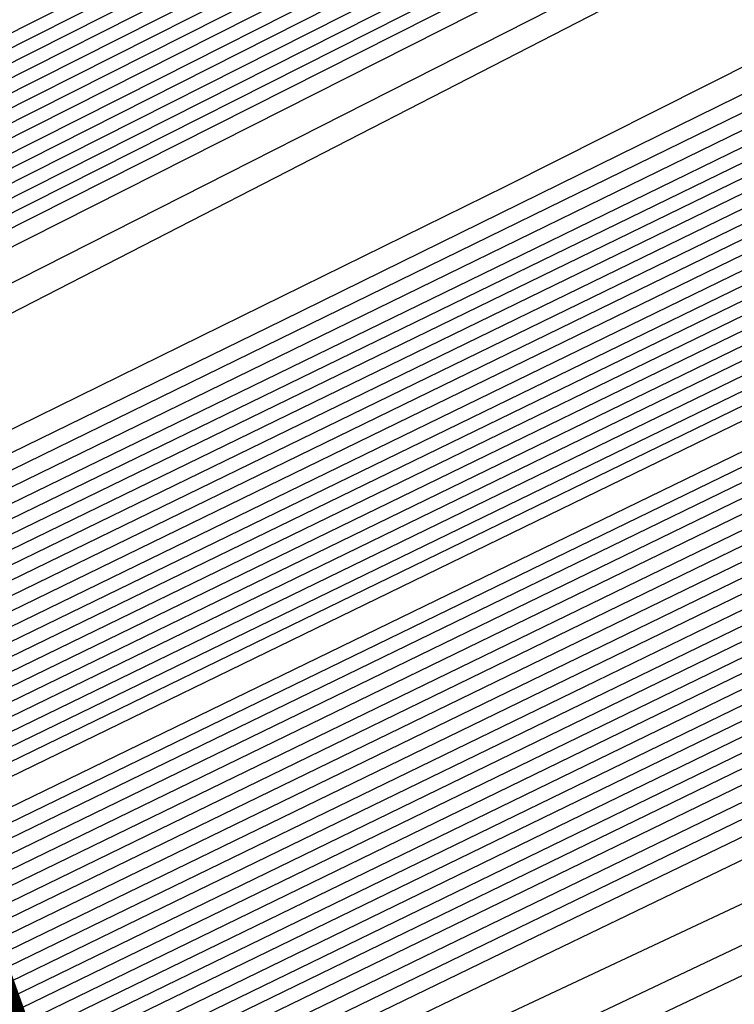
# Model space of a CAD drawing. Extents: x 3249832 to 3255657, y 13789405 to 13793316.
# Tile 427 of 656: x 3254724.245 to 3254725.009, y 13790591.556 to 13790592.608. Entities that reach past the tile are written whole.
import ezdxf

# ---------------------------------------------------------------- set-up
doc = ezdxf.new("R2010")
doc.units = 0
doc.header["$LTSCALE"] = 100
doc.header["$MEASUREMENT"] = 0
for name, color, linetype in [('GRATIO_CON', 10, 'CONTINUOUS'), ('GRATIO_ICON', 7, 'CONTINUOUS'), ('TARGETS_EAST', 7, 'CONTINUOUS')]:
    doc.layers.add(name, color=color, linetype=linetype)

# ---------------------------------------------------------------- blocks, each defined once
blk = doc.blocks.new('Gratio_032316_contours')
at = {"layer": 'GRATIO_CON', "color": 1, "linetype": 'Continuous', "flags": 128}
for points in [[(3254642.139, 13790551.7053), (3254660.6124, 13790560.6687), (3254682.3072, 13790571.2723), (3254700.7352, 13790580.305), (3254711.0317, 13790585.3564), (3254714.825, 13790587.2199), (3254715.3665, 13790587.4896), (3254715.3659, 13790587.4937), (3254715.3657, 13790587.4969), (3254715.3666, 13790587.4975), (3254715.9081, 13790587.7572), (3254719.6861, 13790589.589), (3254729.9352, 13790594.5687), (3254748.2689, 13790603.4881), (3254769.8147, 13790614.0012), (3254788.079, 13790622.9777)], [(3254643.9573, 13790552.6097), (3254661.9705, 13790561.3498), (3254683.1246, 13790571.6892), (3254701.0934, 13790580.4969), (3254711.1333, 13790585.4226), (3254714.8321, 13790587.2398), (3254715.3601, 13790587.5029), (3254715.3596, 13790587.5069), (3254715.3595, 13790587.5098), (3254715.3603, 13790587.5104), (3254715.8805, 13790587.7597), (3254719.5093, 13790589.5191), (3254729.3537, 13790594.3022), (3254746.9632, 13790602.8693), (3254767.6581, 13790612.9672), (3254785.2011, 13790621.5892)], [(3254645.7757, 13790553.5142), (3254663.3285, 13790562.0309), (3254683.9419, 13790572.1067), (3254701.4513, 13790580.6909), (3254711.2342, 13790585.4933), (3254714.8385, 13790587.2659), (3254715.3542, 13790587.5212), (3254715.853, 13790587.7617), (3254719.3325, 13790589.4492), (3254728.7721, 13790594.0356), (3254745.6576, 13790602.2505), (3254765.5015, 13790611.9331), (3254782.3232, 13790620.2006)], [(3254647.5941, 13790554.4186), (3254664.6865, 13790562.712), (3254684.7593, 13790572.5235), (3254701.8095, 13790580.8826), (3254711.336, 13790585.5591), (3254714.8458, 13790587.2852), (3254715.348, 13790587.5339), (3254715.8254, 13790587.7641), (3254719.1557, 13790589.3793), (3254728.1905, 13790593.7691), (3254744.3519, 13790601.6317), (3254763.3449, 13790610.8991), (3254779.4453, 13790618.8121)], [(3254651.2308, 13790556.2274), (3254667.4026, 13790564.0741), (3254686.3942, 13790573.3572), (3254702.526, 13790581.266), (3254711.5395, 13790585.6907), (3254714.8603, 13790587.3239), (3254715.3355, 13790587.5594), (3254715.7702, 13790587.7691), (3254718.8022, 13790589.2396), (3254727.0274, 13790593.236), (3254741.7406, 13790600.3941), (3254759.0318, 13790608.8311), (3254773.6894, 13790616.035)], [(3254653.0492, 13790557.1319), (3254668.7606, 13790564.7552), (3254687.2116, 13790573.774), (3254702.8843, 13790581.4577), (3254711.6412, 13790585.7564), (3254714.8676, 13790587.3433), (3254715.3293, 13790587.5721), (3254715.7426, 13790587.7716), (3254718.6254, 13790589.1697), (3254726.4458, 13790592.9695), (3254740.435, 13790599.7753), (3254756.8752, 13790607.7971), (3254770.8115, 13790614.6465), (3254778.5294, 13790618.5309)], [(3254646.2517, 13790553.9528), (3254654.8675, 13790558.0363), (3254670.1186, 13790565.4362), (3254688.0291, 13790574.1908), (3254703.2426, 13790581.6494), (3254711.743, 13790585.8222), (3254714.8749, 13790587.3627), (3254715.3231, 13790587.5848), (3254715.7151, 13790587.774), (3254718.4486, 13790589.0998), (3254725.8643, 13790592.703), (3254739.1294, 13790599.1565), (3254754.7186, 13790606.7631), (3254767.9336, 13790613.258), (3254775.252, 13790616.9413)], [(3254648.3232, 13790554.9771), (3254656.6859, 13790558.9407), (3254671.4766, 13790566.1173), (3254688.8465, 13790574.6076), (3254703.6008, 13790581.8411), (3254711.8447, 13790585.888), (3254714.8821, 13790587.382), (3254715.3169, 13790587.5976), (3254715.6875, 13790587.7765), (3254718.2718, 13790589.03), (3254725.2827, 13790592.4364), (3254737.8237, 13790598.5377), (3254752.562, 13790605.7291), (3254765.0557, 13790611.8694), (3254771.9746, 13790615.3518)], [(3254652.466, 13790557.0257), (3254660.3226, 13790560.7496), (3254674.1927, 13790567.4794), (3254690.4813, 13790575.4413), (3254704.3173, 13790582.2246), (3254712.0482, 13790586.0196), (3254714.8967, 13790587.4207), (3254715.3044, 13790587.623), (3254715.6323, 13790587.7815), (3254717.9183, 13790588.8903), (3254724.1196, 13790591.9033), (3254735.2124, 13790597.3001), (3254748.2489, 13790603.6611), (3254759.2998, 13790609.0924), (3254765.4198, 13790612.1726), (3254767.5973, 13790613.3706), (3254767.8046, 13790613.628), (3254767.8447, 13790613.807), (3254768.8446, 13790614.4523), (3254771.7623, 13790616.0293)], [(3254651.241, 13790556.5836), (3254654.5375, 13790558.0501), (3254662.141, 13790561.654), (3254675.5507, 13790568.1605), (3254691.2988, 13790575.8581), (3254704.6756, 13790582.4163), (3254712.1499, 13790586.0854), (3254714.904, 13790587.4401), (3254715.2982, 13790587.6357), (3254715.6047, 13790587.7839), (3254717.7415, 13790588.8204), (3254723.538, 13790591.6368), (3254733.9068, 13790596.6813), (3254746.0923, 13790602.627), (3254756.4219, 13790607.7038), (3254762.1424, 13790610.583), (3254764.1778, 13790611.7028), (3254764.3715, 13790611.9434), (3254764.4337, 13790612.1232), (3254765.5415, 13790612.8137), (3254768.7386, 13790614.5249), (3254774.566, 13790617.5186)], [(3254651.548, 13790556.8702), (3254653.3699, 13790557.6315), (3254656.6089, 13790559.0744), (3254663.9594, 13790562.5584), (3254676.9087, 13790568.8416), (3254692.1162, 13790576.2749), (3254705.0338, 13790582.608), (3254712.2517, 13790586.1512), (3254714.9112, 13790587.4594), (3254715.292, 13790587.6484), (3254715.5771, 13790587.7864), (3254717.5647, 13790588.7505), (3254722.9564, 13790591.3703), (3254732.6011, 13790596.0625), (3254743.9357, 13790601.593), (3254753.544, 13790606.3153), (3254758.865, 13790608.9934), (3254760.7582, 13790610.035), (3254760.9385, 13790610.2589), (3254761.0228, 13790610.4394), (3254762.2384, 13790611.1751), (3254765.7149, 13790613.0205), (3254772.0375, 13790616.2604)], [(3254678.2668, 13790569.5227), (3254692.9336, 13790576.6918), (3254705.3921, 13790582.7997), (3254712.3534, 13790586.217), (3254714.9185, 13790587.4788), (3254715.2858, 13790587.6612), (3254715.5496, 13790587.7889), (3254717.3879, 13790588.6807), (3254722.3749, 13790591.1037), (3254731.2955, 13790595.4436), (3254741.7791, 13790600.559), (3254750.666, 13790604.9267), (3254755.5876, 13790607.4038), (3254757.3387, 13790608.3672), (3254757.5054, 13790608.5743), (3254757.6118, 13790608.7556), (3254758.9353, 13790609.5366), (3254762.6912, 13790611.5161), (3254769.509, 13790615.0021), (3254777.6739, 13790619.1394)], [(3254680.9828, 13790570.8848), (3254694.5684, 13790577.5253), (3254706.1082, 13790583.1826), (3254712.556, 13790586.3474), (3254714.9315, 13790587.5159), (3254715.271, 13790587.6858), (3254715.2714, 13790587.6881), (3254715.2722, 13790587.6892), (3254715.2732, 13790587.689), (3254715.4944, 13790587.7945), (3254717.0344, 13790588.541), (3254721.2117, 13790590.5707), (3254728.6842, 13790594.206), (3254737.4659, 13790598.491), (3254744.9102, 13790602.1497), (3254749.0328, 13790604.2246), (3254750.4996, 13790605.0316), (3254750.6393, 13790605.2051), (3254750.7899, 13790605.388), (3254752.329, 13790606.2594), (3254756.6438, 13790608.5072), (3254764.4521, 13790612.4857), (3254773.7947, 13790617.2146)], [(3254682.3408, 13790571.5658), (3254695.3858, 13790577.9421), (3254706.4664, 13790583.3743), (3254712.6576, 13790586.4132), (3254714.9386, 13790587.5352), (3254715.2646, 13790587.6983), (3254715.2651, 13790587.7006), (3254715.2659, 13790587.7017), (3254715.267, 13790587.7016), (3254715.4668, 13790587.797), (3254716.8576, 13790588.4711), (3254720.6302, 13790590.3041), (3254727.3786, 13790593.5872), (3254735.3094, 13790597.457), (3254742.0323, 13790600.7611), (3254745.7554, 13790602.635), (3254747.0801, 13790603.3639), (3254747.2062, 13790603.5205), (3254747.379, 13790603.7042), (3254749.0259, 13790604.6209), (3254753.6201, 13790607.0028), (3254761.9237, 13790611.2275), (3254771.8551, 13790616.2521)], [(3254683.6989, 13790572.2469), (3254696.2032, 13790578.3589), (3254706.8246, 13790583.566), (3254712.7593, 13790586.4789), (3254714.9457, 13790587.5545), (3254715.2583, 13790587.7108), (3254715.2588, 13790587.7131), (3254715.2597, 13790587.7142), (3254715.2608, 13790587.7142), (3254715.4392, 13790587.7994), (3254716.6808, 13790588.4013), (3254720.0486, 13790590.0376), (3254726.0729, 13790592.9684), (3254733.1528, 13790596.423), (3254739.1543, 13790599.3726), (3254742.478, 13790601.0454), (3254743.6606, 13790601.6961), (3254743.7731, 13790601.8359), (3254743.968, 13790602.0204), (3254745.7228, 13790602.9823), (3254750.5964, 13790605.4984), (3254759.3952, 13790609.9692), (3254769.9155, 13790615.2897), (3254779.2011, 13790619.9784)], [(3254685.0569, 13790572.928), (3254697.0206, 13790578.7757), (3254707.1829, 13790583.7577), (3254712.8609, 13790586.5447), (3254714.9528, 13790587.5738), (3254715.2519, 13790587.7234), (3254715.2526, 13790587.7256), (3254715.2535, 13790587.7267), (3254715.2546, 13790587.7269), (3254715.4116, 13790587.8019), (3254716.504, 13790588.3314), (3254719.4671, 13790589.7711), (3254724.7673, 13790592.3496), (3254730.9962, 13790595.389), (3254736.2764, 13790597.9841), (3254739.2006, 13790599.4558), (3254740.241, 13790600.0283), (3254740.3401, 13790600.1513), (3254740.5571, 13790600.3366), (3254742.4197, 13790601.3437), (3254747.5727, 13790603.994), (3254756.8668, 13790608.711), (3254767.9759, 13790614.3273), (3254777.7802, 13790619.2776)], [(3254687.7729, 13790574.2901), (3254698.6554, 13790579.6094), (3254707.8993, 13790584.1411), (3254713.0642, 13790586.6762), (3254714.9671, 13790587.6123), (3254715.2393, 13790587.7484), (3254715.24, 13790587.7505), (3254715.241, 13790587.7518), (3254715.2422, 13790587.7521), (3254715.3565, 13790587.8068), (3254716.1504, 13790588.1917), (3254718.3039, 13790589.238), (3254722.156, 13790591.112), (3254726.683, 13790593.3209), (3254730.5206, 13790595.207), (3254732.6458, 13790596.2766), (3254733.4019, 13790596.6927), (3254733.4739, 13790596.7821), (3254733.7351, 13790596.969), (3254735.8135, 13790598.0666), (3254741.5253, 13790600.9852), (3254751.8099, 13790606.1945), (3254764.0967, 13790612.4024), (3254774.9383, 13790617.8759)], [(3254689.131, 13790574.9712), (3254699.4729, 13790580.0262), (3254708.2575, 13790584.3328), (3254713.1658, 13790586.742), (3254714.9742, 13790587.6316), (3254715.2329, 13790587.761), (3254715.2337, 13790587.763), (3254715.2348, 13790587.7643), (3254715.2359, 13790587.7648), (3254715.3289, 13790587.8092), (3254715.9737, 13790588.1218), (3254717.7224, 13790588.9714), (3254720.8504, 13790590.4932), (3254724.5264, 13790592.2869), (3254727.6426, 13790593.8185), (3254729.3684, 13790594.687), (3254729.9824, 13790595.0249), (3254730.0409, 13790595.0975), (3254730.3242, 13790595.2852), (3254732.5104, 13790596.428), (3254738.5016, 13790599.4807), (3254749.2814, 13790604.9363), (3254762.1571, 13790611.44), (3254773.5174, 13790617.1751)], [(3254690.489, 13790575.6522), (3254700.2903, 13790580.443), (3254708.6157, 13790584.5245), (3254713.2674, 13790586.8077), (3254714.9813, 13790587.6509), (3254715.2266, 13790587.7735), (3254715.2275, 13790587.7755), (3254715.2286, 13790587.7768), (3254715.2297, 13790587.7774), (3254715.3013, 13790587.8117), (3254715.7969, 13790588.0519), (3254717.1408, 13790588.7049), (3254719.5447, 13790589.8744), (3254722.3699, 13790591.2529), (3254724.7647, 13790592.4299), (3254726.091, 13790593.0974), (3254726.5629, 13790593.3571), (3254726.6078, 13790593.4129), (3254726.9132, 13790593.6014), (3254729.2072, 13790594.7894), (3254735.4779, 13790597.9763), (3254746.753, 13790603.6781), (3254760.2175, 13790610.4776), (3254772.0965, 13790616.4743)], [(3254691.847, 13790576.3333), (3254701.1077, 13790580.8598), (3254708.9739, 13790584.7162), (3254713.3691, 13790586.8735), (3254714.9885, 13790587.6701), (3254715.2202, 13790587.7861), (3254715.2212, 13790587.788), (3254715.2224, 13790587.7893), (3254715.2235, 13790587.79), (3254715.2737, 13790587.8141), (3254715.6201, 13790587.9821), (3254716.5592, 13790588.4384), (3254718.2391, 13790589.2556), (3254720.2133, 13790590.2189), (3254721.8868, 13790591.0414), (3254722.8136, 13790591.5079), (3254723.1433, 13790591.6893), (3254723.1747, 13790591.7283), (3254723.5023, 13790591.9176), (3254725.9041, 13790593.1509), (3254732.4543, 13790596.4719), (3254744.2245, 13790602.4199), (3254758.2779, 13790609.5152)], [(3254687.5981, 13790574.316), (3254694.5631, 13790577.6954), (3254702.7425, 13790581.6935), (3254709.6903, 13790585.0996), (3254713.5723, 13790587.005), (3254715.0027, 13790587.7087), (3254715.2076, 13790587.8111), (3254715.2155, 13790587.8162), (3254715.2646, 13790587.8408), (3254715.3952, 13790587.9046), (3254715.6275, 13790588.0179), (3254715.8997, 13790588.1512), (3254716.1297, 13790588.2654), (3254716.6303, 13790588.5199), (3254719.2939, 13790589.8681), (3254726.4082, 13790593.462), (3254739.168, 13790599.9031), (3254754.3988, 13790607.5903), (3254767.8337, 13790614.3719), (3254776.2164, 13790618.6078)], [(3254651.0069, 13790556.9616), (3254655.5123, 13790559.1072), (3254661.3217, 13790561.894), (3254668.1197, 13790565.1602), (3254674.8023, 13790568.3631), (3254680.0684, 13790570.8643), (3254683.1747, 13790572.3015), (3254685.6089, 13790573.4148), (3254689.4165, 13790575.2204), (3254695.9211, 13790578.3765), (3254703.5599, 13790582.1103), (3254710.0485, 13790585.2913), (3254713.674, 13790587.0708), (3254715.0098, 13790587.728), (3254715.2012, 13790587.8237), (3254715.5767, 13790588.0145), (3254718.1988, 13790589.3384), (3254725.3135, 13790592.9288), (3254738.0825, 13790599.3724), (3254753.3307, 13790607.0675), (3254766.7985, 13790613.8657), (3254775.2332, 13790618.1281)], [(3254651.9652, 13790557.4392), (3254656.6382, 13790559.6653), (3254662.6638, 13790562.5558), (3254669.7147, 13790565.9438), (3254676.6453, 13790569.2668), (3254682.1055, 13790571.8639), (3254685.3036, 13790573.3493), (3254687.6804, 13790574.4392), (3254691.2349, 13790576.1249), (3254697.2791, 13790579.0576), (3254704.3773, 13790582.5271), (3254710.4067, 13790585.483), (3254713.7756, 13790587.1366), (3254715.0169, 13790587.7472), (3254715.1948, 13790587.8363), (3254715.5637, 13790588.0238), (3254718.1399, 13790589.3246), (3254725.1298, 13790592.8522), (3254737.6771, 13790599.1838), (3254752.6727, 13790606.7516), (3254765.9448, 13790613.4511), (3254774.3039, 13790617.6754)], [(3254652.9236, 13790557.9168), (3254657.7641, 13790560.2233), (3254664.0059, 13790563.2177), (3254671.3097, 13790566.7274), (3254678.4883, 13790570.1706), (3254684.1427, 13790572.8635), (3254687.4325, 13790574.3972), (3254689.7518, 13790575.4635), (3254693.0532, 13790577.0293), (3254698.6371, 13790579.7386), (3254705.1948, 13790582.9439), (3254710.7649, 13790585.6747), (3254713.8772, 13790587.2023), (3254715.024, 13790587.7665), (3254715.1884, 13790587.8489), (3254715.5508, 13790588.0331), (3254718.0809, 13790589.3107), (3254724.9462, 13790592.7755), (3254737.2717, 13790598.9953), (3254752.0148, 13790606.4357), (3254765.0911, 13790613.0365), (3254773.3746, 13790617.2228)], [(3254651.3, 13790557.2133), (3254654.8403, 13790558.872), (3254660.0158, 13790561.3394), (3254666.6901, 13790564.5414), (3254674.4997, 13790568.2945), (3254682.1743, 13790571.9781), (3254688.2171, 13790574.8626), (3254691.6904, 13790576.4929), (3254693.8947, 13790577.5121), (3254696.69, 13790578.8381), (3254701.3532, 13790581.1008), (3254706.8296, 13790583.7776), (3254711.4814, 13790586.0581), (3254714.0805, 13790587.3339), (3254715.0382, 13790587.8051), (3254715.1756, 13790587.8741), (3254715.5248, 13790588.0517), (3254717.9631, 13790589.2831), (3254724.5788, 13790592.6221), (3254736.4608, 13790598.6182), (3254750.699, 13790605.8039), (3254763.3837, 13790612.2073), (3254771.5159, 13790616.3175)], [(3254652.1439, 13790557.6356), (3254655.7986, 13790559.3495), (3254661.1417, 13790561.8975), (3254668.0321, 13790565.2032), (3254676.0946, 13790569.078), (3254684.0173, 13790572.8819), (3254690.2542, 13790575.8622), (3254693.8193, 13790577.5407), (3254695.9661, 13790578.5364), (3254698.5083, 13790579.7426), (3254702.7112, 13790581.7819), (3254707.647, 13790584.1944), (3254711.8396, 13790586.2498), (3254714.1821, 13790587.3996), (3254715.0454, 13790587.8244), (3254715.1692, 13790587.8867), (3254715.5119, 13790588.061), (3254717.9042, 13790589.2693), (3254724.3952, 13790592.5454), (3254736.0554, 13790598.4297), (3254750.0411, 13790605.488), (3254762.53, 13790611.7927), (3254770.5866, 13790615.8649), (3254774.8217, 13790618.021)], [(3254692.2914, 13790576.8618), (3254695.9482, 13790578.5886), (3254698.0375, 13790579.5607), (3254700.3267, 13790580.647), (3254704.0693, 13790582.4629), (3254708.4644, 13790584.6112), (3254712.1978, 13790586.4415), (3254714.2838, 13790587.4654), (3254715.0525, 13790587.8436), (3254715.1628, 13790587.899), (3254715.1638, 13790587.9005), (3254715.1651, 13790587.902), (3254715.1662, 13790587.9033), (3254715.5018, 13790588.0733), (3254717.8471, 13790589.2573), (3254724.2124, 13790592.4695), (3254735.6502, 13790598.2414), (3254749.3832, 13790605.1722), (3254761.6763, 13790611.3781), (3254769.6572, 13790615.4123), (3254773.9041, 13790617.5743)], [(3254687.7034, 13790574.6894), (3254694.3286, 13790577.8614), (3254698.0771, 13790579.6365), (3254700.109, 13790580.5851), (3254702.1451, 13790581.5514), (3254705.4273, 13790583.144), (3254709.2818, 13790585.0281), (3254712.556, 13790586.6332), (3254714.3854, 13790587.5311), (3254715.0596, 13790587.8629), (3254715.1564, 13790587.9115), (3254715.1574, 13790587.913), (3254715.1587, 13790587.9145), (3254715.1597, 13790587.9158), (3254715.4888, 13790588.0826), (3254717.7882, 13790589.2435), (3254724.0287, 13790592.3929), (3254735.2448, 13790598.0529), (3254748.7253, 13790604.8563), (3254760.8226, 13790610.9635), (3254768.7279, 13790614.9597), (3254772.9866, 13790617.1276)], [(3254691.3894, 13790576.4969), (3254698.4029, 13790579.8606), (3254702.3349, 13790581.7322), (3254704.2518, 13790582.6337), (3254705.7818, 13790583.3603), (3254708.1433, 13790584.5061), (3254710.9167, 13790585.8617), (3254713.2724, 13790587.0166), (3254714.5887, 13790587.6627), (3254715.0738, 13790587.9014), (3254715.1436, 13790587.9366), (3254715.1446, 13790587.938), (3254715.1458, 13790587.9395), (3254715.1469, 13790587.941), (3254715.4628, 13790588.1013), (3254717.6703, 13790589.2159), (3254723.6614, 13790592.2395), (3254734.4339, 13790597.6758), (3254747.4094, 13790604.2245), (3254759.1152, 13790610.1344), (3254766.8692, 13790614.0544), (3254771.1515, 13790616.2343)], [(3254684.0695, 13790572.9958), (3254693.2324, 13790577.4007), (3254700.4401, 13790580.8601), (3254704.4638, 13790582.78), (3254706.3233, 13790583.658), (3254707.6001, 13790584.2647), (3254709.5014, 13790585.1872), (3254711.7343, 13790586.2788), (3254713.6314, 13790587.2092), (3254714.6921, 13790587.7304), (3254715.0837, 13790587.9238), (3254715.1405, 13790587.9531), (3254715.4499, 13790588.1105), (3254717.6114, 13790589.2021), (3254723.4777, 13790592.1629), (3254734.0285, 13790597.4873), (3254746.7515, 13790603.9086), (3254758.2615, 13790609.7198), (3254765.9399, 13790613.6018), (3254770.2339, 13790615.7876), (3254772.3576, 13790616.8983)], [(3254685.6645, 13790573.7793), (3254695.0754, 13790578.3044), (3254702.4773, 13790581.8597), (3254706.5928, 13790583.8279), (3254708.3947, 13790584.6823), (3254709.4185, 13790585.1691), (3254710.8594, 13790585.8683), (3254712.5517, 13790586.6956), (3254713.9896, 13790587.4009), (3254714.7937, 13790587.7962), (3254715.0908, 13790587.9432), (3254715.1341, 13790587.9658), (3254715.4369, 13790588.1198), (3254717.5524, 13790589.1883), (3254723.294, 13790592.0862), (3254733.6231, 13790597.2988), (3254746.0936, 13790603.5927), (3254757.4078, 13790609.3052), (3254765.0105, 13790613.1491), (3254769.3164, 13790615.3409), (3254771.4825, 13790616.4728)], [(3254687.2595, 13790574.5629), (3254696.9184, 13790579.2082), (3254704.5144, 13790582.8593), (3254708.7217, 13790584.8757), (3254710.4661, 13790585.7067), (3254711.2369, 13790586.0736), (3254712.2174, 13790586.5494), (3254713.3691, 13790587.1124), (3254714.3478, 13790587.5926), (3254714.8953, 13790587.862), (3254715.0978, 13790587.9625), (3254715.1276, 13790587.9785), (3254715.4239, 13790588.1292), (3254717.4935, 13790589.1745), (3254723.1104, 13790592.0095), (3254733.2176, 13790597.1102), (3254745.4357, 13790603.2768), (3254756.5541, 13790608.8906), (3254764.0812, 13790612.6965), (3254768.3988, 13790614.8943), (3254770.6075, 13790616.0472), (3254771.7108, 13790616.6657)]]:
    blk.add_lwpolyline(points, dxfattribs=at)
at = {"layer": 'GRATIO_CON', "color": 5, "linetype": 'Continuous', "flags": 128}
for points in [[(3254645.4599, 13790553.036), (3254663.069, 13790561.7623), (3254683.7862, 13790571.9554), (3254701.3959, 13790580.5965), (3254711.2365, 13790585.4241), (3254714.8618, 13790587.205), (3254715.3792, 13790587.4629), (3254715.3785, 13790587.4674), (3254715.3782, 13790587.4709), (3254715.379, 13790587.4719), (3254715.9133, 13790587.7279), (3254719.64, 13790589.5343), (3254729.7495, 13790594.4457), (3254747.8375, 13790603.2357), (3254769.1201, 13790613.5531), (3254787.2186, 13790622.2657)], [(3254649.9599, 13790555.2348), (3254666.4373, 13790563.4004), (3254685.823, 13790572.9383), (3254702.301, 13790581.0241), (3254711.5092, 13790585.5415), (3254714.9015, 13790587.208), (3254715.3856, 13790587.4496), (3254715.3848, 13790587.4542), (3254715.3844, 13790587.458), (3254715.3852, 13790587.4591), (3254715.9013, 13790587.7061), (3254719.4996, 13790589.4499), (3254729.2606, 13790594.1916), (3254746.7248, 13790602.6782), (3254767.2733, 13790612.6396), (3254784.7474, 13790621.0516)], [(3254645.8078, 13790553.0477), (3254654.4599, 13790557.4337), (3254669.8056, 13790565.0385), (3254687.8597, 13790573.9222), (3254703.2055, 13790581.4548), (3254711.7805, 13790585.6657), (3254714.9395, 13790587.2206), (3254715.3915, 13790587.4448), (3254715.8892, 13790587.6839), (3254719.3592, 13790589.3654), (3254728.7717, 13790593.9374), (3254745.612, 13790602.1206), (3254765.4264, 13790611.7261), (3254782.2763, 13790619.8376)], [(3254650.9146, 13790555.5543), (3254658.9599, 13790559.6325), (3254673.1739, 13790566.6765), (3254689.8966, 13790574.9051), (3254704.1107, 13790581.8824), (3254712.0533, 13790585.783), (3254714.9794, 13790587.2235), (3254715.3982, 13790587.4313), (3254715.8776, 13790587.6614), (3254719.2191, 13790589.2805), (3254728.2829, 13790593.683), (3254744.4993, 13790601.563), (3254763.5796, 13790610.8126), (3254779.8051, 13790618.6235)], [(3254649.0895, 13790554.2614), (3254654.3182, 13790556.9458), (3254657.5919, 13790558.6919), (3254661.1283, 13790560.5677), (3254667.9599, 13790564.0302), (3254679.9106, 13790569.9526), (3254693.9704, 13790576.8709), (3254705.921, 13790582.737), (3254712.5988, 13790586.0165), (3254715.0585, 13790587.2285), (3254715.4093, 13790587.4057), (3254715.4091, 13790587.4086), (3254715.4097, 13790587.4091), (3254715.4114, 13790587.4072), (3254715.8544, 13790587.617), (3254718.939, 13790589.1106), (3254727.3053, 13790593.1741), (3254742.2739, 13790600.4477), (3254759.8859, 13790608.9855), (3254774.8628, 13790616.1954)], [(3254652.9316, 13790556.1611), (3254659.0279, 13790559.2737), (3254662.7531, 13790561.2358), (3254666.2352, 13790563.0744), (3254672.4599, 13790566.2291), (3254683.2789, 13790571.5906), (3254696.0073, 13790577.8537), (3254706.8262, 13790583.1644), (3254712.8717, 13790586.1333), (3254715.0984, 13790587.2306), (3254715.416, 13790587.3911), (3254715.416, 13790587.3939), (3254715.4167, 13790587.3946), (3254715.4184, 13790587.393), (3254715.843, 13790587.5942), (3254718.799, 13790589.0255), (3254726.8166, 13790592.9197), (3254741.1612, 13790599.8901), (3254758.039, 13790608.072), (3254772.3917, 13790614.9813)], [(3254648.5889, 13790553.912), (3254656.7738, 13790558.0608), (3254663.7375, 13790561.6017), (3254667.9142, 13790563.7796), (3254671.342, 13790565.581), (3254676.9599, 13790568.4279), (3254686.6472, 13790573.2286), (3254698.0442, 13790578.8366), (3254707.7315, 13790583.5918), (3254713.1445, 13790586.2502), (3254715.1383, 13790587.2327), (3254715.4228, 13790587.3765), (3254715.4229, 13790587.3793), (3254715.4236, 13790587.3802), (3254715.4253, 13790587.3788), (3254715.8315, 13790587.5713), (3254718.659, 13790588.9404), (3254726.3278, 13790592.6653), (3254740.0485, 13790599.3324), (3254756.1922, 13790607.1585), (3254769.9205, 13790613.7673), (3254777.6832, 13790617.4194)], [(3254651.4104, 13790555.3035), (3254660.616, 13790559.9605), (3254668.4472, 13790563.9297), (3254673.0754, 13790566.3235), (3254676.4489, 13790568.0877), (3254681.4599, 13790570.6267), (3254690.0155, 13790574.8666), (3254700.0811, 13790579.8195), (3254708.6367, 13790584.0191), (3254713.4173, 13790586.367), (3254715.1783, 13790587.2348), (3254715.4296, 13790587.362), (3254715.4297, 13790587.3647), (3254715.4306, 13790587.3657), (3254715.4323, 13790587.3646), (3254715.8201, 13790587.5485), (3254718.5189, 13790588.8554), (3254725.8391, 13790592.4108), (3254738.9357, 13790598.7748), (3254754.3453, 13790606.2449), (3254767.4494, 13790612.5532), (3254774.8722, 13790616.0455)], [(3254647.5106, 13790553.2224), (3254657.0534, 13790558.0863), (3254668.3003, 13790563.7598), (3254677.8665, 13790568.5857), (3254683.3978, 13790571.4112), (3254686.6626, 13790573.101), (3254690.46, 13790575.0244), (3254696.7522, 13790578.1426), (3254704.1549, 13790581.7852), (3254710.4471, 13790584.8739), (3254713.963, 13790586.6006), (3254715.2582, 13790587.2389), (3254715.4431, 13790587.3328), (3254715.4435, 13790587.3354), (3254715.4445, 13790587.3367), (3254715.4462, 13790587.3361), (3254715.7971, 13790587.5028), (3254718.2389, 13790588.6852), (3254724.8615, 13790591.9019), (3254736.7103, 13790597.6595), (3254750.6516, 13790604.4179), (3254762.5071, 13790610.1251), (3254769.2501, 13790613.2977), (3254772.4608, 13790614.7267)], [(3254691.7695, 13790575.6077), (3254694.96, 13790577.2233), (3254700.1205, 13790579.7806), (3254706.1918, 13790582.7681), (3254711.3523, 13790585.3012), (3254714.2359, 13790586.7174), (3254715.2981, 13790587.241), (3254715.4499, 13790587.3183), (3254715.4504, 13790587.3208), (3254715.4515, 13790587.3223), (3254715.4532, 13790587.3219), (3254715.7857, 13790587.4799), (3254718.0989, 13790588.6002), (3254724.3728, 13790591.6475), (3254735.5976, 13790597.1019), (3254748.8048, 13790603.5044), (3254760.036, 13790608.911), (3254766.439, 13790611.9238), (3254769.587, 13790613.3281), (3254772.1591, 13790614.4553)], [(3254687.2858, 13790573.2417), (3254693.7202, 13790576.4989), (3254696.8763, 13790578.1144), (3254699.46, 13790579.4221), (3254703.4888, 13790581.4187), (3254708.2287, 13790583.751), (3254712.2575, 13790585.7286), (3254714.5087, 13790586.8342), (3254715.338, 13790587.2431), (3254715.4567, 13790587.3037), (3254715.4573, 13790587.3062), (3254715.4584, 13790587.3078), (3254715.4602, 13790587.3077), (3254715.7742, 13790587.4571), (3254717.9589, 13790588.5151), (3254723.884, 13790591.393), (3254734.4849, 13790596.5443), (3254746.9579, 13790602.5908), (3254757.5648, 13790607.6969), (3254763.628, 13790610.5499), (3254766.7132, 13790611.9296), (3254769.4468, 13790613.139), (3254773.8018, 13790615.1582)], [(3254691.9954, 13790575.5697), (3254698.8813, 13790579.0427), (3254701.9832, 13790580.621), (3254703.96, 13790581.621), (3254706.8571, 13790583.0567), (3254710.2655, 13790584.7338), (3254713.1627, 13790586.1559), (3254714.7816, 13790586.951), (3254715.378, 13790587.2452), (3254715.4634, 13790587.2891), (3254715.4641, 13790587.2915), (3254715.4654, 13790587.2933), (3254715.4671, 13790587.2935), (3254715.7628, 13790587.4342), (3254717.8189, 13790588.43), (3254723.3953, 13790591.1386), (3254733.3722, 13790595.9866), (3254745.1111, 13790601.6773), (3254755.0937, 13790606.4829), (3254760.817, 13790609.176), (3254763.8393, 13790610.531), (3254766.7345, 13790611.8227), (3254771.4153, 13790614)], [(3254687.5111, 13790573.2582), (3254701.4147, 13790580.2257), (3254709.2037, 13790584.1304), (3254712.1969, 13790585.6344), (3254712.96, 13790586.0188), (3254713.5937, 13790586.3332), (3254714.3394, 13790586.7008), (3254714.9737, 13790587.0132), (3254715.3288, 13790587.1891), (3254715.4606, 13790587.2552), (3254715.4811, 13790587.2651), (3254715.7399, 13790587.3885), (3254717.5388, 13790588.2599), (3254722.4177, 13790590.6297), (3254731.1468, 13790594.8713), (3254741.4174, 13790599.8502), (3254750.1514, 13790604.0547), (3254755.1949, 13790606.4282), (3254758.0917, 13790607.7338), (3254761.31, 13790609.19), (3254766.6422, 13790611.6836), (3254773.1773, 13790614.7751)], [(3254650.9017, 13790554.6653), (3254658.8371, 13790558.7771), (3254673.0892, 13790565.9887), (3254689.8746, 13790574.4203), (3254704.1484, 13790581.5711), (3254712.1263, 13790585.5666), (3254715.0665, 13790587.04), (3254715.4881, 13790587.251), (3254715.7284, 13790587.3657), (3254717.3988, 13790588.1749), (3254721.929, 13790590.3752), (3254730.0341, 13790594.3137), (3254739.5705, 13790598.9367), (3254747.6802, 13790602.8407), (3254752.3838, 13790605.0543), (3254755.2179, 13790606.3353), (3254758.5977, 13790607.8737), (3254764.2556, 13790610.5253), (3254771.1907, 13790613.8082)], [(3254652.1037, 13790555.2502), (3254659.8925, 13790559.2859), (3254673.8812, 13790566.3638), (3254690.3563, 13790574.639), (3254704.3657, 13790581.6567), (3254712.195, 13790585.5772), (3254715.0794, 13790587.0229), (3254715.4916, 13790587.2315), (3254715.4923, 13790587.2341), (3254715.4936, 13790587.2363), (3254715.4952, 13790587.2371), (3254715.717, 13790587.343), (3254717.2588, 13790588.0898), (3254721.4402, 13790590.1208), (3254728.9214, 13790593.7561), (3254737.7237, 13790598.0232), (3254745.2091, 13790601.6266), (3254749.5728, 13790603.6804), (3254752.344, 13790604.9367), (3254755.8855, 13790606.5574), (3254761.8691, 13790609.3671), (3254769.2041, 13790612.8413), (3254776.1088, 13790616.118)], [(3254650.5295, 13790554.2765), (3254653.3056, 13790555.8352), (3254660.9478, 13790559.7949), (3254674.6731, 13790566.7396), (3254690.838, 13790574.8591), (3254704.5835, 13790581.7451), (3254712.2651, 13790585.5926), (3254715.0949, 13790587.012), (3254715.4992, 13790587.2173), (3254715.4997, 13790587.2202), (3254715.5008, 13790587.2224), (3254715.5022, 13790587.2231), (3254715.7056, 13790587.3202), (3254717.1188, 13790588.0047), (3254720.9515, 13790589.8664), (3254727.8087, 13790593.1984), (3254735.8769, 13790597.1097), (3254742.7379, 13790600.4126), (3254746.7617, 13790602.3065), (3254749.4702, 13790603.5381), (3254753.1732, 13790605.2411), (3254759.4825, 13790608.2089), (3254767.2174, 13790611.8744), (3254774.4989, 13790615.3301)], [(3254653.0399, 13790555.5064), (3254655.7096, 13790557.0052), (3254663.0585, 13790560.8129), (3254676.257, 13790567.4911), (3254691.8012, 13790575.2992), (3254705.0188, 13790581.9215), (3254712.405, 13790585.6223), (3254715.1255, 13790586.9884), (3254715.5137, 13790587.187), (3254715.5139, 13790587.1907), (3254715.5149, 13790587.1935), (3254715.5162, 13790587.1948), (3254715.6827, 13790587.2745), (3254716.8387, 13790587.8346), (3254719.9739, 13790589.3575), (3254725.5832, 13790592.0832), (3254732.1832, 13790595.2826), (3254737.7956, 13790597.9844), (3254741.1396, 13790599.5586), (3254743.7225, 13790600.741), (3254747.7487, 13790602.6085), (3254754.7095, 13790605.8925), (3254763.2441, 13790609.9406), (3254771.2789, 13790613.7544)], [(3254692.2829, 13790575.5193), (3254705.2366, 13790582.0098), (3254712.4751, 13790585.6374), (3254715.1409, 13790586.9771), (3254715.5211, 13790587.1724), (3254715.5211, 13790587.1764), (3254715.522, 13790587.1793), (3254715.5233, 13790587.1807), (3254715.6712, 13790587.2517), (3254716.6987, 13790587.7496), (3254719.4852, 13790589.103), (3254724.4705, 13790591.5255), (3254730.3363, 13790594.3691), (3254735.3245, 13790596.7704), (3254738.3286, 13790598.1847), (3254740.8487, 13790599.3424), (3254745.0364, 13790601.2922), (3254752.3229, 13790604.7343), (3254761.2575, 13790608.9736), (3254769.6689, 13790612.9665), (3254775.8378, 13790615.8811)], [(3254677.8408, 13790568.2426), (3254692.7645, 13790575.7394), (3254705.4543, 13790582.0981), (3254712.5451, 13790585.6526), (3254715.1564, 13790586.9658), (3254715.5285, 13790587.1578), (3254715.5284, 13790587.1621), (3254715.5291, 13790587.1652), (3254715.5303, 13790587.1667), (3254715.6598, 13790587.2289), (3254716.5587, 13790587.6645), (3254718.9964, 13790588.8486), (3254723.3578, 13790590.9679), (3254728.4895, 13790593.4556), (3254732.8533, 13790595.5563), (3254735.5176, 13790596.8108), (3254737.9749, 13790597.9438), (3254742.3242, 13790599.9759), (3254749.9364, 13790603.5761), (3254759.2708, 13790608.0067), (3254768.0589, 13790612.1786), (3254774.5039, 13790615.224)], [(3254678.6327, 13790568.6184), (3254693.2462, 13790575.9595), (3254705.672, 13790582.1864), (3254712.6152, 13790585.6677), (3254715.1718, 13790586.9544), (3254715.5359, 13790587.1432), (3254715.5356, 13790587.1479), (3254715.5363, 13790587.151), (3254715.5373, 13790587.1526), (3254715.6484, 13790587.2061), (3254716.4187, 13790587.5794), (3254718.5077, 13790588.5941), (3254722.2451, 13790590.4102), (3254726.6426, 13790592.542), (3254730.3822, 13790594.3422), (3254732.7065, 13790595.4369), (3254735.101, 13790596.5452), (3254739.6119, 13790598.6596), (3254747.5498, 13790602.4179), (3254757.2842, 13790607.0398), (3254766.4489, 13790611.3907), (3254773.17, 13790614.5669)], [(3254680.2165, 13790569.3699), (3254694.2095, 13790576.3997), (3254706.1075, 13790582.363), (3254712.7553, 13790585.698), (3254715.2027, 13790586.9318), (3254715.5507, 13790587.114), (3254715.5501, 13790587.1193), (3254715.5505, 13790587.1228), (3254715.5514, 13790587.1245), (3254715.6255, 13790587.1605), (3254716.1386, 13790587.4093), (3254717.5302, 13790588.0852), (3254720.0197, 13790589.295), (3254722.9489, 13790590.715), (3254725.4399, 13790591.9141), (3254727.0844, 13790592.6891), (3254729.3534, 13790593.7481), (3254734.1874, 13790596.027), (3254742.7767, 13790600.1014), (3254753.3109, 13790605.106), (3254763.2289, 13790609.8149), (3254770.5022, 13790613.2526), (3254775.2309, 13790615.445)], [(3254681.0084, 13790569.7457), (3254694.6911, 13790576.6198), (3254706.3252, 13790582.4514), (3254712.8253, 13790585.7131), (3254715.2181, 13790586.9205), (3254715.5581, 13790587.0994), (3254715.5573, 13790587.105), (3254715.5577, 13790587.1086), (3254715.5585, 13790587.1105), (3254715.614, 13790587.1377), (3254715.9986, 13790587.3243), (3254717.0414, 13790587.8308), (3254718.907, 13790588.7373), (3254721.1021, 13790589.8014), (3254722.9687, 13790590.7), (3254724.2734, 13790591.3152), (3254726.4795, 13790592.3495), (3254731.4751, 13790594.7106), (3254740.3902, 13790598.9432), (3254751.3242, 13790604.1391), (3254761.6189, 13790609.027), (3254769.1683, 13790612.5955), (3254774.0756, 13790614.8726)], [(3254681.8003, 13790570.1215), (3254695.1728, 13790576.8399), (3254706.5429, 13790582.5397), (3254712.8954, 13790585.7283), (3254715.2336, 13790586.9092), (3254715.5655, 13790587.0848), (3254715.5646, 13790587.0908), (3254715.5648, 13790587.0945), (3254715.5655, 13790587.0964), (3254715.6026, 13790587.1149), (3254715.8586, 13790587.2392), (3254716.5526, 13790587.5763), (3254717.7943, 13790588.1797), (3254719.2552, 13790588.8879), (3254720.4976, 13790589.486), (3254721.4623, 13790589.9413), (3254723.6057, 13790590.9509), (3254728.7628, 13790593.3943), (3254738.0036, 13790597.785), (3254749.3376, 13790603.1722), (3254760.0089, 13790608.2391), (3254767.8344, 13790611.9384), (3254772.9202, 13790614.3002)], [(3254682.5923, 13790570.4972), (3254695.6546, 13790577.0593), (3254706.7614, 13790582.6258), (3254712.967, 13790585.7384), (3254715.2513, 13790586.8898), (3254715.5753, 13790587.0598), (3254715.5732, 13790587.0655), (3254715.5718, 13790587.0702), (3254715.5712, 13790587.0742), (3254715.5713, 13790587.0777), (3254715.5719, 13790587.0805), (3254715.5725, 13790587.0824), (3254715.5912, 13790587.0921), (3254715.7186, 13790587.1542), (3254716.0639, 13790587.3219), (3254716.6816, 13790587.6221), (3254717.4084, 13790587.9744), (3254718.0264, 13790588.2719), (3254718.6513, 13790588.5674), (3254720.7319, 13790589.5523), (3254726.0506, 13790592.078), (3254735.6171, 13790596.6268), (3254747.3509, 13790602.2053)]]:
    blk.add_lwpolyline(points, dxfattribs=at)
at = {"layer": 'GRATIO_ICON', "color": 7, "linetype": 'Continuous', "flags": 128}
for points in [[(3254649.4124, 13790555.323), (3254666.0445, 13790563.393), (3254685.5768, 13790572.9403), (3254702.1678, 13790581.0743), (3254711.4377, 13790585.6249), (3254714.8531, 13790587.3046), (3254715.3418, 13790587.5467), (3254715.7978, 13790587.7666), (3254718.979, 13790589.3094), (3254727.609, 13790593.5026), (3254743.0463, 13790601.0129), (3254761.1884, 13790609.8651), (3254776.5674, 13790617.4236)], [(3254650.3946, 13790556.0014), (3254658.5043, 13790559.8452), (3254672.8347, 13790566.7984), (3254689.6639, 13790575.0245), (3254703.9591, 13790582.0328), (3254711.9464, 13790585.9538), (3254714.8894, 13790587.4014), (3254715.3107, 13790587.6103), (3254715.6599, 13790587.779), (3254718.095, 13790588.9601), (3254724.7011, 13790592.1699), (3254736.5181, 13790597.9189), (3254750.4054, 13790604.6951), (3254762.1777, 13790610.4809), (3254768.6972, 13790613.7622), (3254771.0169, 13790615.0384), (3254771.2377, 13790615.3126)], [(3254679.6248, 13790570.2037), (3254693.751, 13790577.1084), (3254705.75, 13790582.9909), (3254712.4544, 13790586.2816), (3254714.9243, 13790587.4967), (3254715.2773, 13790587.6732), (3254715.2777, 13790587.6756), (3254715.2784, 13790587.6767), (3254715.2794, 13790587.6764), (3254715.5219, 13790587.7921), (3254717.2111, 13790588.6109), (3254721.7933, 13790590.8372), (3254729.9899, 13790594.8248), (3254739.6225, 13790599.525), (3254747.7881, 13790603.5382), (3254752.3102, 13790605.8142), (3254753.9192, 13790606.6994), (3254754.0723, 13790606.8897), (3254754.2009, 13790607.0718), (3254755.6321, 13790607.898), (3254759.6675, 13790610.0116), (3254766.9806, 13790613.7439), (3254775.7343, 13790618.177)], [(3254686.4149, 13790573.609), (3254697.838, 13790579.1925), (3254707.5411, 13790583.9494), (3254712.9625, 13790586.6105), (3254714.96, 13790587.593), (3254715.2456, 13790587.7359), (3254715.2463, 13790587.7381), (3254715.2473, 13790587.7393), (3254715.2484, 13790587.7395), (3254715.384, 13790587.8043), (3254716.3272, 13790588.2615), (3254718.8855, 13790589.5045), (3254723.4617, 13790591.7308), (3254728.8396, 13790594.355), (3254733.3985, 13790596.5955), (3254735.9232, 13790597.8662), (3254736.8215, 13790598.3605), (3254736.907, 13790598.4667), (3254737.1461, 13790598.6528), (3254739.1166, 13790599.7051), (3254744.549, 13790602.4896), (3254754.3383, 13790607.4528), (3254766.0363, 13790613.3649), (3254776.3593, 13790618.5768)], [(3254685.7798, 13790573.4116), (3254693.205, 13790577.0144), (3254701.9251, 13790581.2767), (3254709.3321, 13790584.9079), (3254713.4707, 13790586.9393), (3254714.9956, 13790587.6894), (3254715.2139, 13790587.7986), (3254715.2149, 13790587.8005), (3254715.2162, 13790587.8019), (3254715.2173, 13790587.8026), (3254715.2461, 13790587.8166), (3254715.4433, 13790587.9122), (3254715.9777, 13790588.1718), (3254716.9333, 13790588.637), (3254718.0552, 13790589.1862), (3254719.0038, 13790589.6573), (3254719.8847, 13790590.1096), (3254722.5847, 13790591.4891), (3254729.4359, 13790594.9632), (3254741.6976, 13790601.1604), (3254756.3385, 13790608.5526), (3254769.2546, 13790615.0727), (3254777.3138, 13790619.1453)], [(3254650.456, 13790556.7909), (3254653.8819, 13790558.3944), (3254658.8899, 13790560.7814), (3254665.348, 13790563.8795), (3254672.9047, 13790567.5109), (3254680.3313, 13790571.0744), (3254686.1799, 13790573.8631), (3254689.5614, 13790575.445), (3254691.8232, 13790576.4878), (3254694.8716, 13790577.9337), (3254699.9952, 13790580.4197), (3254706.0122, 13790583.3608), (3254711.1231, 13790585.8664), (3254713.9789, 13790587.2681), (3254715.0311, 13790587.7858), (3254715.182, 13790587.8615), (3254715.5378, 13790588.0424), (3254718.022, 13790589.2969), (3254724.7625, 13790592.6988), (3254736.8662, 13790598.8068), (3254751.3569, 13790606.1198), (3254764.2374, 13790612.6219), (3254772.4452, 13790616.7702)], [(3254689.5464, 13790575.5932), (3254696.3658, 13790578.861), (3254700.206, 13790580.6843), (3254702.1804, 13790581.6094), (3254703.9634, 13790582.4559), (3254706.7853, 13790583.8251), (3254710.0993, 13790585.4449), (3254712.9142, 13790586.8249), (3254714.487, 13790587.5969), (3254715.0667, 13790587.8821), (3254715.15, 13790587.924), (3254715.151, 13790587.9255), (3254715.1523, 13790587.927), (3254715.1533, 13790587.9284), (3254715.4758, 13790588.0919), (3254717.7293, 13790589.2297), (3254723.845, 13790592.3162), (3254734.8393, 13790597.8643), (3254748.0673, 13790604.5404), (3254759.9689, 13790610.549), (3254767.7985, 13790614.507), (3254772.069, 13790616.681)], [(3254652.4307, 13790556.1481), (3254656.0215, 13790558.061), (3254663.4599, 13790561.8314), (3254676.5423, 13790568.3146), (3254691.9335, 13790575.888), (3254705.0159, 13790582.3099), (3254712.3263, 13790585.9001), (3254715.0195, 13790587.2261), (3254715.4051, 13790587.4175), (3254715.8661, 13790587.6387), (3254719.079, 13790589.1955), (3254727.7941, 13790593.4286), (3254743.3866, 13790601.0054), (3254761.7327, 13790609.8991), (3254777.334, 13790617.4094)], [(3254688.8545, 13790575.3465), (3254698.7614, 13790580.112), (3254706.5516, 13790583.8589), (3254710.8506, 13790585.9236), (3254712.5376, 13790586.731), (3254713.0553, 13790586.9782), (3254713.5756, 13790587.2308), (3254714.1868, 13790587.5298), (3254714.7063, 13790587.7849), (3254714.9972, 13790587.9284), (3254715.1051, 13790587.9822), (3254715.1213, 13790587.9913), (3254715.4109, 13790588.1386), (3254717.4346, 13790589.1608), (3254722.9267, 13790591.9329), (3254732.8122, 13790596.9217), (3254744.7777, 13790602.9609), (3254755.7004, 13790608.476), (3254763.1518, 13790612.2439), (3254767.4812, 13790614.4476), (3254769.7324, 13790615.6217), (3254770.8638, 13790616.2536), (3254771.4933, 13790616.6422)], [(3254645.557, 13790552.2637), (3254654.2319, 13790556.6949), (3254664.4581, 13790561.8601), (3254673.1568, 13790566.2577), (3254678.2366, 13790568.8673), (3254681.5558, 13790570.5944), (3254685.96, 13790572.8256), (3254693.3838, 13790576.5046), (3254702.118, 13790580.8023), (3254709.5419, 13790584.4465), (3254713.6902, 13790586.4838), (3254715.2182, 13790587.2369), (3254715.4363, 13790587.3474), (3254715.4366, 13790587.35), (3254715.4375, 13790587.3512), (3254715.4393, 13790587.3504), (3254715.8086, 13790587.5256), (3254718.3789, 13790588.7703), (3254725.3503, 13790592.1564), (3254737.823, 13790598.2172), (3254752.4985, 13790605.3314), (3254764.9782, 13790611.3391), (3254772.0611, 13790614.6716)], [(3254683.6689, 13790571.3585), (3254696.7051, 13790577.8977), (3254704.0425, 13790581.5866), (3254707.09, 13790583.1278), (3254708.46, 13790583.82), (3254710.2254, 13790584.695), (3254712.3024, 13790585.7173), (3254714.0678, 13790586.5839), (3254715.0544, 13790587.0684), (3254715.4179, 13790587.2476), (3254715.4702, 13790587.2747), (3254715.471, 13790587.2769), (3254715.4723, 13790587.2788), (3254715.4741, 13790587.2793), (3254715.7513, 13790587.4114), (3254717.6788, 13790588.345), (3254722.9065, 13790590.8841), (3254732.2595, 13790595.429), (3254743.2642, 13790600.7638), (3254752.6225, 13790605.2688)], [(3254651.7847, 13790554.8915), (3254654.5076, 13790556.4202), (3254662.0031, 13790560.3039), (3254675.4651, 13790567.1153), (3254691.3196, 13790575.0792), (3254704.8011, 13790581.8331), (3254712.335, 13790585.6071), (3254715.1101, 13790586.9997), (3254715.5062, 13790587.2016), (3254715.5066, 13790587.205), (3254715.5077, 13790587.2076), (3254715.5092, 13790587.2088), (3254715.6941, 13790587.2973), (3254716.9787, 13790587.9197), (3254720.4627, 13790589.6119), (3254726.696, 13790592.6408), (3254734.03, 13790596.1961), (3254740.2668, 13790599.1985), (3254743.9507, 13790600.9325), (3254746.5964, 13790602.1395), (3254750.4609, 13790603.9248), (3254757.096, 13790607.0507), (3254765.2308, 13790610.9075), (3254772.8889, 13790614.5422)], [(3254679.4246, 13790568.9942), (3254693.7278, 13790576.1796), (3254705.8897, 13790582.2747), (3254712.6852, 13790585.6828), (3254715.1872, 13790586.9431), (3254715.5433, 13790587.1286), (3254715.5429, 13790587.1336), (3254715.5434, 13790587.1369), (3254715.5444, 13790587.1386), (3254715.6369, 13790587.1833), (3254716.2787, 13790587.4944), (3254718.0189, 13790588.3397), (3254721.1324, 13790589.8526), (3254724.7958, 13790591.6285), (3254727.911, 13790593.1282), (3254729.8955, 13790594.063), (3254732.2272, 13790595.1466), (3254736.8996, 13790597.3433), (3254745.1633, 13790601.2597), (3254755.2975, 13790606.0729), (3254764.8389, 13790610.6028), (3254771.8361, 13790613.9098)]]:
    blk.add_lwpolyline(points, dxfattribs=at)

msp = doc.modelspace()

# ---------------------------------------------------------------- linework, layer by layer
at = {"layer": 'TARGETS_EAST', "color": 1, "const_width": 2.5}
msp.add_lwpolyline([(3254706.2075, 13790587.8749, 1), (3254723.7075, 13790587.8749, 1)], format="xyb", close=True, dxfattribs=at)

# ---------------------------------------------------------------- block references
at = {"layer": 'TARGETS_EAST'}
msp.add_blockref('Gratio_032316_contours', (0, 0), dxfattribs=at)

doc.saveas('drawing.dxf')
